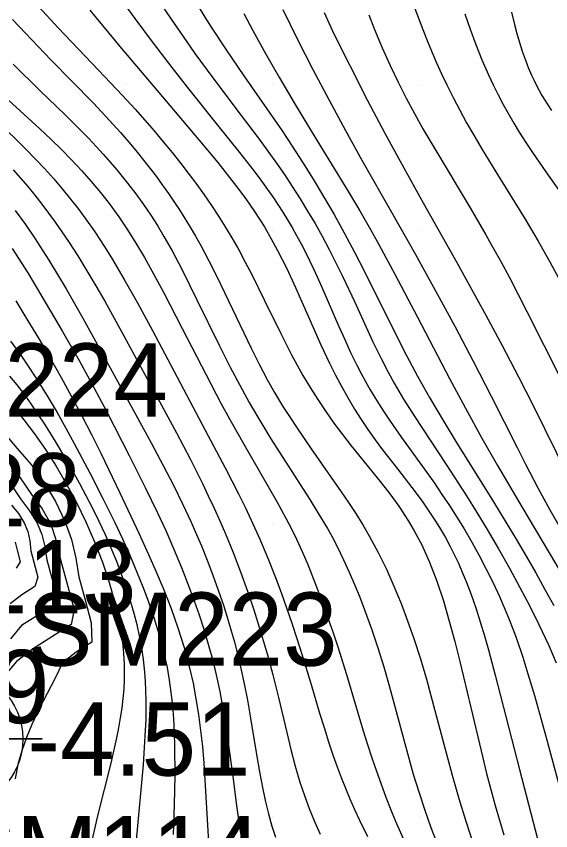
# Model space of a CAD drawing. Extents: x 2602990 to 2605851, y 618069 to 619180.
# Drawn here: x 2604091.24 to 2604109.49, y 618749.52 to 618777.33 of the extents above; entities that cross this region are included whole.
import ezdxf

# ---------------------------------------------------------------- set-up
doc = ezdxf.new("R2010")
doc.units = 0
for name, color, linetype in [('Default', 7, 'Continuous'), ('DTM Contours Major', 7, 'Continuous'), ('DTM Contours Minor', 7, 'Continuous'), ('Exist DTM Regular Point Underwater CELL', 7, 'Continuous'), ('Exist DTM Regular Point Underwater Cogo Elevation', 7, 'Continuous'), ('Exist DTM Regular Point Underwater Cogo Number', 7, 'Continuous'), ('Exist DTM Scan Elevation Point', 7, 'Continuous')]:
    doc.layers.add(name, color=color, linetype=linetype)

# ---------------------------------------------------------------- blocks, each defined once
blk = doc.blocks.new('POINT_DISPLAY')
at = {"layer": 'Default'}
blk.add_line((0, 0), (0, 0), dxfattribs=at)

msp = doc.modelspace()

# ---------------------------------------------------------------- linework, layer by layer
at = {"layer": 'DTM Contours Major'}
for points in [[(2604099.012, 618777.419), (2604099.321, 618776.837), (2604099.75, 618776.056), (2604100.224, 618775.221), (2604100.724, 618774.373), (2604101.476, 618773.136), (2604102.219, 618771.925), (2604102.595, 618771.305), (2604102.967, 618770.679), (2604103.33, 618770.052), (2604103.619, 618769.539), (2604104.17, 618768.525), (2604104.94, 618767.058), (2604106.035, 618764.962), (2604106.576, 618763.945), (2604107.138, 618762.923), (2604107.671, 618761.993), (2604108.508, 618760.576), (2604110.155, 618757.807)], [(2604091.127, 618772.085), (2604091.379, 618771.799), (2604091.626, 618771.509), (2604091.868, 618771.215), (2604092.105, 618770.915), (2604092.337, 618770.608), (2604092.567, 618770.294), (2604092.793, 618769.971), (2604093.017, 618769.641), (2604093.335, 618769.147), (2604093.649, 618768.639), (2604093.957, 618768.12), (2604094.259, 618767.595), (2604094.845, 618766.546), (2604095.984, 618764.452), (2604096.704, 618763.107), (2604097.182, 618762.19), (2604097.593, 618761.372), (2604097.795, 618760.954), (2604097.995, 618760.529), (2604098.19, 618760.096), (2604098.382, 618759.655), (2604098.644, 618759.016), (2604098.895, 618758.363), (2604099.134, 618757.7), (2604099.36, 618757.032), (2604099.571, 618756.363), (2604099.814, 618755.526), (2604099.996, 618754.841), (2604100.188, 618754.066), (2604100.471, 618752.876), (2604100.614, 618752.297), (2604100.764, 618751.731), (2604100.925, 618751.183), (2604101.077, 618750.724), (2604101.24, 618750.278), (2604101.417, 618749.841), (2604101.614, 618749.4)], [(2604091.068, 618760.632), (2604091.317, 618760.35), (2604091.509, 618760.037), (2604091.629, 618759.737), (2604091.701, 618759.421), (2604091.738, 618759.081), (2604091.977, 618758.182), (2604091.873, 618757.854), (2604091.427, 618757.571), (2604091.031, 618757.265)]]:
    msp.add_lwpolyline(points, dxfattribs=at)
at = {"layer": 'DTM Contours Minor'}
for points in [[(2604094.692, 618778.072), (2604095.287, 618777.253), (2604095.916, 618776.408), (2604096.548, 618775.577), (2604097.115, 618774.85), (2604098.106, 618773.611), (2604098.863, 618772.673), (2604099.356, 618772.043), (2604099.593, 618771.729), (2604099.822, 618771.414), (2604100.001, 618771.158), (2604100.174, 618770.901), (2604100.341, 618770.642), (2604100.503, 618770.38), (2604100.66, 618770.114), (2604100.812, 618769.845), (2604100.964, 618769.561), (2604101.112, 618769.273), (2604101.397, 618768.683), (2604101.673, 618768.073), (2604102.253, 618766.739), (2604102.452, 618766.292), (2604102.656, 618765.851), (2604102.867, 618765.419), (2604103.014, 618765.134), (2604103.166, 618764.853), (2604103.322, 618764.578), (2604103.483, 618764.307), (2604103.648, 618764.039), (2604103.819, 618763.775), (2604104.005, 618763.499), (2604104.391, 618762.95), (2604105.255, 618761.754), (2604105.515, 618761.384), (2604105.774, 618761.005), (2604106.03, 618760.619), (2604106.282, 618760.226), (2604106.528, 618759.825), (2604106.793, 618759.373), (2604107.047, 618758.914), (2604107.29, 618758.451), (2604107.52, 618757.986), (2604107.736, 618757.523), (2604107.937, 618757.062), (2604108.071, 618756.735), (2604108.197, 618756.41), (2604108.316, 618756.087), (2604108.535, 618755.447), (2604108.713, 618754.883), (2604108.931, 618754.143), (2604109.329, 618752.699), (2604110.106, 618749.833)], [(2604091.995, 618777.654), (2604092.663, 618776.935), (2604094.045, 618775.489), (2604094.862, 618774.626), (2604095.293, 618774.156), (2604095.625, 618773.784), (2604095.946, 618773.414), (2604096.257, 618773.044), (2604096.56, 618772.674), (2604096.855, 618772.301), (2604097.143, 618771.925), (2604097.401, 618771.578), (2604097.654, 618771.226), (2604097.901, 618770.869), (2604098.141, 618770.506), (2604098.374, 618770.137), (2604098.6, 618769.76), (2604098.833, 618769.349), (2604099.058, 618768.93), (2604099.277, 618768.506), (2604099.701, 618767.649), (2604100.266, 618766.491), (2604100.634, 618765.771), (2604100.827, 618765.415), (2604101.026, 618765.062), (2604101.274, 618764.648), (2604101.533, 618764.24), (2604101.803, 618763.836), (2604102.085, 618763.438), (2604102.376, 618763.045), (2604102.677, 618762.656), (2604103.666, 618761.439), (2604103.99, 618761.024), (2604104.302, 618760.597), (2604104.637, 618760.09), (2604104.831, 618759.761), (2604105.032, 618759.38), (2604105.071, 618759.302), (2604105.348, 618758.685), (2604105.597, 618758.037), (2604105.822, 618757.365), (2604106.026, 618756.678), (2604106.214, 618755.985), (2604106.388, 618755.295), (2604106.759, 618753.727), (2604107.108, 618752.246), (2604107.301, 618751.479), (2604107.596, 618750.38), (2604107.883, 618749.382)], [(2604096.122, 618777.826), (2604096.523, 618777.226), (2604096.931, 618776.635), (2604097.339, 618776.059), (2604097.945, 618775.229), (2604098.921, 618773.936), (2604099.528, 618773.132), (2604099.924, 618772.591), (2604100.12, 618772.316), (2604100.394, 618771.919), (2604100.664, 618771.513), (2604100.929, 618771.099), (2604101.188, 618770.677), (2604101.439, 618770.25), (2604101.682, 618769.816), (2604101.923, 618769.363), (2604102.154, 618768.909), (2604102.377, 618768.455), (2604102.797, 618767.562), (2604103.417, 618766.217), (2604103.695, 618765.64), (2604103.936, 618765.173), (2604104.139, 618764.804), (2604104.465, 618764.252), (2604104.846, 618763.652), (2604105.917, 618762.027), (2604106.614, 618760.949), (2604106.968, 618760.383), (2604107.321, 618759.803), (2604107.707, 618759.147), (2604108.081, 618758.486), (2604108.439, 618757.829), (2604108.776, 618757.184), (2604109.087, 618756.56), (2604109.422, 618755.843), (2604109.677, 618755.256)], [(2604097.447, 618777.668), (2604097.679, 618777.293), (2604097.916, 618776.919), (2604098.402, 618776.181), (2604099.009, 618775.297), (2604100.057, 618773.791), (2604100.313, 618773.414), (2604100.66, 618772.892), (2604101.015, 618772.341), (2604101.374, 618771.766), (2604101.734, 618771.169), (2604102.091, 618770.556), (2604102.44, 618769.93), (2604102.79, 618769.272), (2604103.13, 618768.608), (2604104.105, 618766.643), (2604104.561, 618765.747), (2604104.936, 618765.044), (2604105.346, 618764.315), (2604105.845, 618763.473), (2604106.253, 618762.806), (2604107.533, 618760.747), (2604107.956, 618760.056), (2604108.306, 618759.474), (2604108.646, 618758.896), (2604108.975, 618758.324), (2604109.292, 618757.761), (2604109.596, 618757.207)], [(2604104.813, 618777.687), (2604105.117, 618776.876), (2604105.268, 618776.494), (2604105.425, 618776.114), (2604105.588, 618775.735), (2604105.759, 618775.358), (2604105.938, 618774.982), (2604106.155, 618774.549), (2604106.382, 618774.119), (2604106.618, 618773.69), (2604106.861, 618773.264), (2604107.111, 618772.839), (2604107.615, 618772.012), (2604108.613, 618770.401), (2604109.06, 618769.648), (2604109.458, 618768.944), (2604109.843, 618768.231)], [(2604093.744, 618777.531), (2604094.833, 618776.225), (2604096.231, 618774.571), (2604097.476, 618773.103), (2604098.115, 618772.333), (2604098.441, 618771.928), (2604098.762, 618771.514), (2604099.075, 618771.091), (2604099.377, 618770.656), (2604099.709, 618770.137), (2604099.958, 618769.709), (2604100.163, 618769.329), (2604100.471, 618768.71), (2604100.769, 618768.068), (2604101.639, 618766.109), (2604101.936, 618765.48), (2604102.142, 618765.069), (2604102.353, 618764.672), (2604102.568, 618764.288), (2604102.789, 618763.917), (2604103.015, 618763.559), (2604103.245, 618763.214), (2604103.495, 618762.863), (2604103.748, 618762.523), (2604104.254, 618761.872), (2604104.746, 618761.242), (2604105.094, 618760.773), (2604105.26, 618760.538), (2604105.422, 618760.3), (2604105.578, 618760.058), (2604105.729, 618759.813), (2604105.89, 618759.534), (2604106.044, 618759.249), (2604106.192, 618758.957), (2604106.334, 618758.658), (2604106.469, 618758.35), (2604106.599, 618758.035), (2604106.769, 618757.588), (2604106.929, 618757.127), (2604107.081, 618756.655), (2604107.225, 618756.176), (2604107.363, 618755.692), (2604107.596, 618754.827), (2604108.424, 618751.607), (2604109.122, 618748.936)], [(2604100.337, 618777.56), (2604100.842, 618776.537), (2604101.369, 618775.507), (2604101.919, 618774.464), (2604102.483, 618773.424), (2604103.041, 618772.414), (2604104.049, 618770.639), (2604104.854, 618769.216), (2604105.607, 618767.855), (2604106.222, 618766.725), (2604106.845, 618765.551), (2604107.457, 618764.36), (2604108.341, 618762.6), (2604108.629, 618762.035), (2604109.051, 618761.229), (2604109.464, 618760.476), (2604109.859, 618759.787)], [(2604101.748, 618777.451), (2604102.03, 618776.856), (2604102.323, 618776.252), (2604102.625, 618775.646), (2604103.234, 618774.455), (2604103.835, 618773.317), (2604104.413, 618772.251), (2604105.133, 618770.96), (2604106.282, 618768.922), (2604107.276, 618767.119), (2604107.835, 618766.082), (2604108.392, 618765.017), (2604108.889, 618764.033), (2604110.067, 618761.655)], [(2604103.273, 618777.378), (2604103.472, 618776.876), (2604103.735, 618776.247), (2604104.001, 618775.648), (2604104.274, 618775.076), (2604104.548, 618774.534), (2604104.832, 618774.005), (2604105.126, 618773.48), (2604105.527, 618772.795), (2604106.735, 618770.791), (2604107.278, 618769.861), (2604107.46, 618769.54), (2604107.769, 618768.978), (2604108.076, 618768.405), (2604108.675, 618767.25), (2604110.429, 618763.775)], [(2604106.552, 618777.404), (2604106.735, 618776.884), (2604106.931, 618776.361), (2604107.14, 618775.841), (2604107.363, 618775.33), (2604107.525, 618774.984), (2604107.693, 618774.645), (2604107.867, 618774.314), (2604108.046, 618773.991), (2604108.228, 618773.675), (2604108.415, 618773.368), (2604108.64, 618773.013), (2604108.867, 618772.67), (2604109.32, 618772.017), (2604110.061, 618770.967)], [(2604108.152, 618777.465), (2604108.255, 618777.043), (2604108.337, 618776.734), (2604108.425, 618776.432), (2604108.518, 618776.14), (2604108.617, 618775.856), (2604108.723, 618775.581), (2604108.836, 618775.315), (2604108.919, 618775.136), (2604109.005, 618774.961), (2604109.189, 618774.623), (2604109.388, 618774.297), (2604109.514, 618774.107)], [(2604091.108, 618777.217), (2604091.552, 618776.745), (2604092.421, 618775.843), (2604093.87, 618774.363), (2604094.437, 618773.76), (2604094.797, 618773.358), (2604095.147, 618772.951), (2604095.366, 618772.687), (2604095.583, 618772.418), (2604095.797, 618772.143), (2604096.01, 618771.862), (2604096.221, 618771.574), (2604096.43, 618771.277), (2604096.619, 618771), (2604096.807, 618770.715), (2604096.993, 618770.423), (2604097.177, 618770.122), (2604097.358, 618769.814), (2604097.537, 618769.498), (2604097.817, 618768.975), (2604098.089, 618768.439), (2604098.353, 618767.898), (2604099.268, 618765.97), (2604099.528, 618765.448), (2604099.815, 618764.908), (2604100.054, 618764.487), (2604100.343, 618764.009), (2604100.566, 618763.658), (2604100.802, 618763.299), (2604101.305, 618762.561), (2604102.336, 618761.089), (2604102.584, 618760.724), (2604102.829, 618760.349), (2604103.07, 618759.963), (2604103.303, 618759.566), (2604103.598, 618759.018), (2604103.875, 618758.452), (2604104.135, 618757.871), (2604104.377, 618757.28), (2604104.603, 618756.685), (2604104.811, 618756.09), (2604105.036, 618755.39), (2604105.242, 618754.693), (2604105.398, 618754.135), (2604105.835, 618752.48), (2604106.12, 618751.415), (2604106.349, 618750.618), (2604106.588, 618749.843), (2604106.981, 618748.653)], [(2604091.125, 618775.689), (2604092.045, 618774.792), (2604092.909, 618773.959), (2604093.451, 618773.42), (2604093.712, 618773.15), (2604093.964, 618772.881), (2604094.208, 618772.613), (2604094.443, 618772.346), (2604094.67, 618772.08), (2604095.034, 618771.631), (2604095.314, 618771.265), (2604095.582, 618770.895), (2604095.827, 618770.534), (2604096.054, 618770.179), (2604096.275, 618769.813), (2604096.556, 618769.314), (2604096.897, 618768.666), (2604097.403, 618767.644), (2604098.161, 618766.099), (2604098.542, 618765.349), (2604098.867, 618764.734), (2604099.194, 618764.142), (2604099.484, 618763.64), (2604099.932, 618762.903), (2604100.419, 618762.135), (2604101.258, 618760.834), (2604101.563, 618760.343), (2604101.862, 618759.835), (2604102.008, 618759.573), (2604102.215, 618759.176), (2604102.415, 618758.767), (2604102.607, 618758.349), (2604102.79, 618757.925), (2604102.965, 618757.497), (2604103.131, 618757.068), (2604103.368, 618756.416), (2604103.586, 618755.766), (2604103.787, 618755.117), (2604103.981, 618754.439), (2604104.536, 618752.377), (2604104.795, 618751.457), (2604104.981, 618750.847), (2604105.186, 618750.227), (2604105.4, 618749.631), (2604105.746, 618748.735)], [(2604090.424, 618774.951), (2604092.04, 618773.483), (2604092.418, 618773.129), (2604092.783, 618772.774), (2604093.136, 618772.414), (2604093.475, 618772.051), (2604093.799, 618771.683), (2604094.109, 618771.309), (2604094.406, 618770.93), (2604094.736, 618770.477), (2604095.013, 618770.07), (2604095.286, 618769.64), (2604095.613, 618769.087), (2604095.936, 618768.513), (2604096.259, 618767.91), (2604096.906, 618766.662), (2604097.718, 618765.081), (2604098.239, 618764.099), (2604098.577, 618763.48), (2604099.009, 618762.713), (2604100.149, 618760.738), (2604100.446, 618760.196), (2604100.647, 618759.808), (2604100.81, 618759.476), (2604101, 618759.059), (2604101.19, 618758.616), (2604101.472, 618757.908), (2604101.66, 618757.406), (2604101.848, 618756.883), (2604102.033, 618756.345), (2604102.215, 618755.796), (2604102.51, 618754.854), (2604103.087, 618752.931), (2604103.232, 618752.467), (2604103.381, 618752.007), (2604103.535, 618751.553), (2604103.693, 618751.106), (2604103.857, 618750.666), (2604104.027, 618750.234), (2604104.179, 618749.869), (2604104.491, 618749.157)], [(2604090.904, 618773.438), (2604091.242, 618773.11), (2604091.573, 618772.783), (2604091.896, 618772.453), (2604092.21, 618772.119), (2604092.514, 618771.781), (2604092.808, 618771.436), (2604093.093, 618771.086), (2604093.37, 618770.729), (2604093.638, 618770.366), (2604093.897, 618769.996), (2604094.112, 618769.676), (2604094.321, 618769.351), (2604094.526, 618769.021), (2604094.926, 618768.345), (2604095.378, 618767.541), (2604095.885, 618766.604), (2604097.691, 618763.201), (2604098.372, 618761.914), (2604098.83, 618761.019), (2604099.05, 618760.571), (2604099.263, 618760.121), (2604099.553, 618759.478), (2604099.828, 618758.826), (2604100.091, 618758.162), (2604100.281, 618757.653), (2604100.467, 618757.136), (2604100.647, 618756.612), (2604100.823, 618756.082), (2604100.993, 618755.549), (2604101.305, 618754.519), (2604101.597, 618753.532), (2604101.746, 618753.042), (2604101.9, 618752.557), (2604102.062, 618752.076), (2604102.195, 618751.705), (2604102.334, 618751.337), (2604102.48, 618750.972), (2604102.633, 618750.609), (2604102.792, 618750.248), (2604102.958, 618749.888), (2604103.234, 618749.321)], [(2604091.204, 618770.692), (2604091.546, 618770.218), (2604091.881, 618769.729), (2604092.046, 618769.477), (2604092.348, 618769.001), (2604092.647, 618768.512), (2604092.94, 618768.016), (2604093.506, 618767.025), (2604094.448, 618765.327), (2604095.846, 618762.761), (2604096.258, 618761.986), (2604096.614, 618761.292), (2604096.914, 618760.684), (2604097.207, 618760.059), (2604097.35, 618759.739), (2604097.558, 618759.253), (2604097.759, 618758.757), (2604097.952, 618758.251), (2604098.137, 618757.738), (2604098.312, 618757.218), (2604098.476, 618756.695), (2604098.578, 618756.35), (2604098.674, 618756.005), (2604098.766, 618755.657), (2604098.852, 618755.307), (2604098.933, 618754.954), (2604099.009, 618754.599), (2604099.129, 618753.982), (2604099.237, 618753.361), (2604099.441, 618752.128), (2604099.546, 618751.527), (2604099.657, 618750.944), (2604099.751, 618750.514), (2604099.853, 618750.094), (2604099.968, 618749.682), (2604100.09, 618749.298)], [(2604091.101, 618769.402), (2604091.626, 618768.563), (2604092.258, 618767.514), (2604092.818, 618766.559), (2604093.379, 618765.573), (2604093.882, 618764.653), (2604094.324, 618763.817), (2604095.089, 618762.33), (2604095.641, 618761.234), (2604096.06, 618760.374), (2604096.34, 618759.773), (2604096.611, 618759.156), (2604096.879, 618758.51), (2604097.144, 618757.828), (2604097.313, 618757.367), (2604097.478, 618756.89), (2604097.638, 618756.398), (2604097.791, 618755.893), (2604097.933, 618755.375), (2604098.063, 618754.845), (2604098.186, 618754.274), (2604098.294, 618753.695), (2604098.39, 618753.112), (2604098.477, 618752.528), (2604098.629, 618751.372), (2604098.755, 618750.378), (2604098.822, 618749.895), (2604098.896, 618749.422)], [(2604091.216, 618767.609), (2604091.601, 618766.988), (2604091.992, 618766.341), (2604092.384, 618765.676), (2604092.769, 618764.997), (2604093.126, 618764.344), (2604093.471, 618763.69), (2604093.802, 618763.043), (2604094.119, 618762.407), (2604094.772, 618761.059), (2604095.424, 618759.679), (2604095.755, 618758.953), (2604096.015, 618758.361), (2604096.273, 618757.745), (2604096.521, 618757.107), (2604096.755, 618756.449), (2604096.968, 618755.774), (2604097.154, 618755.083), (2604097.273, 618754.56), (2604097.374, 618754.029), (2604097.46, 618753.491), (2604097.533, 618752.945), (2604097.592, 618752.393), (2604097.641, 618751.834), (2604097.692, 618751.067), (2604097.776, 618749.524), (2604097.826, 618748.762)], [(2604091.044, 618766.24), (2604091.367, 618765.787), (2604091.688, 618765.315), (2604092.006, 618764.828), (2604092.322, 618764.316), (2604092.629, 618763.795), (2604092.928, 618763.27), (2604093.216, 618762.744), (2604093.762, 618761.715), (2604094.195, 618760.869), (2604094.6, 618760.046), (2604094.86, 618759.491), (2604095.113, 618758.928), (2604095.358, 618758.351), (2604095.56, 618757.85), (2604095.755, 618757.333), (2604095.939, 618756.799), (2604096.108, 618756.247), (2604096.258, 618755.677), (2604096.385, 618755.089), (2604096.458, 618754.667), (2604096.519, 618754.236), (2604096.567, 618753.793), (2604096.604, 618753.339), (2604096.629, 618752.874), (2604096.644, 618752.395), (2604096.646, 618751.418), (2604096.624, 618750.409), (2604096.593, 618749.39)], [(2604091.009, 618765.045), (2604091.25, 618764.749), (2604091.491, 618764.432), (2604091.729, 618764.101), (2604091.964, 618763.757), (2604092.196, 618763.401), (2604092.426, 618763.035), (2604092.654, 618762.661), (2604092.9, 618762.248), (2604093.144, 618761.827), (2604093.383, 618761.4), (2604093.617, 618760.967), (2604093.843, 618760.53), (2604094.06, 618760.089), (2604094.271, 618759.636), (2604094.47, 618759.181), (2604094.657, 618758.723), (2604094.832, 618758.262), (2604094.993, 618757.798), (2604095.141, 618757.331), (2604095.25, 618756.951), (2604095.348, 618756.567), (2604095.436, 618756.175), (2604095.51, 618755.775), (2604095.571, 618755.363), (2604095.616, 618754.937), (2604095.639, 618754.63), (2604095.654, 618754.314), (2604095.662, 618753.989), (2604095.663, 618753.654), (2604095.656, 618753.308), (2604095.643, 618752.951), (2604095.566, 618751.768), (2604095.333, 618749.197)], [(2604091.152, 618763.964), (2604091.323, 618763.765), (2604091.496, 618763.554), (2604091.864, 618763.07), (2604092.233, 618762.538), (2604092.598, 618761.965), (2604092.953, 618761.358), (2604093.293, 618760.723), (2604093.612, 618760.067), (2604093.911, 618759.385), (2604094.178, 618758.695), (2604094.411, 618758.001), (2604094.606, 618757.312), (2604094.758, 618756.631), (2604094.863, 618755.964), (2604094.901, 618755.582), (2604094.922, 618755.205), (2604094.926, 618754.856), (2604094.922, 618754.682), (2604094.905, 618754.36), (2604094.876, 618754.036), (2604094.836, 618753.709), (2604094.786, 618753.376), (2604094.726, 618753.038), (2604094.656, 618752.691), (2604094.462, 618751.833), (2604094.014, 618750.035), (2604093.803, 618749.129)], [(2604090.705, 618763.229), (2604091.263, 618762.569), (2604091.75, 618762.019), (2604092.193, 618761.414), (2604092.58, 618760.766), (2604092.899, 618760.086), (2604093.119, 618759.462), (2604093.274, 618758.83), (2604093.371, 618758.188), (2604093.587, 618757.402), (2604093.796, 618756.616), (2604093.812, 618755.96), (2604093.277, 618755.622), (2604092.815, 618755.255), (2604092.559, 618754.731), (2604092.016, 618753.685), (2604091.763, 618753.151), (2604091.58, 618752.705), (2604091.423, 618752.248), (2604091.294, 618751.778), (2604091.198, 618751.295)], [(2604090.406, 618762.982), (2604091.341, 618761.6), (2604091.755, 618760.998), (2604092.116, 618760.511), (2604092.422, 618759.986), (2604092.578, 618759.493), (2604092.694, 618758.982), (2604093.027, 618757.738), (2604093.208, 618757.077), (2604093.112, 618756.563), (2604091.788, 618755.719), (2604091.249, 618755.294), (2604090.798, 618754.774)], [(2604090.271, 618762.497), (2604091.38, 618760.853), (2604091.689, 618760.439), (2604091.947, 618760.027), (2604092.112, 618759.634), (2604092.214, 618759.222), (2604092.282, 618758.774), (2604092.589, 618757.645), (2604092.507, 618757.214), (2604091.42, 618756.529), (2604091.038, 618756.074)], [(2604091.204, 618759.371), (2604091.276, 618759.057), (2604091.373, 618758.707), (2604091.234, 618758.49)]]:
    msp.add_lwpolyline(points, dxfattribs=at)
at = {"layer": 'Exist DTM Regular Point Underwater CELL'}
msp.add_lwpolyline([(2604089.115, 618755.654), (2604089.115, 618749.654), (2604089.115, 618752.654), (2604092.115, 618752.654), (2604086.115, 618752.654)], dxfattribs=at)
msp.add_circle((2604089.115, 618752.654), 2.344, dxfattribs=at)

# ---------------------------------------------------------------- block references
at = {"layer": 'Exist DTM Scan Elevation Point', "xscale": 1.3123333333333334, "yscale": 1.3123333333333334}
for p in [(2604095, 618775), (2604100, 618775), (2604105, 618775), (2604095, 618770), (2604100, 618770), (2604105, 618770), (2604095, 618765), (2604100, 618765), (2604105, 618765), (2604095, 618760), (2604100, 618760), (2604105, 618760), (2604095, 618755), (2604100, 618755), (2604105, 618755), (2604100, 618750), (2604105, 618750)]:
    msp.add_blockref('POINT_DISPLAY', p, dxfattribs=at)

# ---------------------------------------------------------------- texts
at = {"layer": 'Exist DTM Regular Point Underwater Cogo Elevation'}
for s, p in [('-4.28', (2604085.82, 618759.909)), ('-2.99', (2604084.747, 618753.194)), ('-4.51', (2604091.615, 618751.404))]:
    msp.add_text(s, height=2.5, dxfattribs=at).set_placement(p)
at = {"layer": 'Exist DTM Regular Point Underwater Cogo Number'}
for s, p in [('SM224', (2604085.82, 618763.659)), ('SM113', (2604084.747, 618756.944)), ('SM223', (2604091.615, 618755.154)), ('SM114', (2604089, 618747.53))]:
    msp.add_text(s, height=2.5, dxfattribs=at).set_placement(p)

doc.saveas('drawing.dxf')
